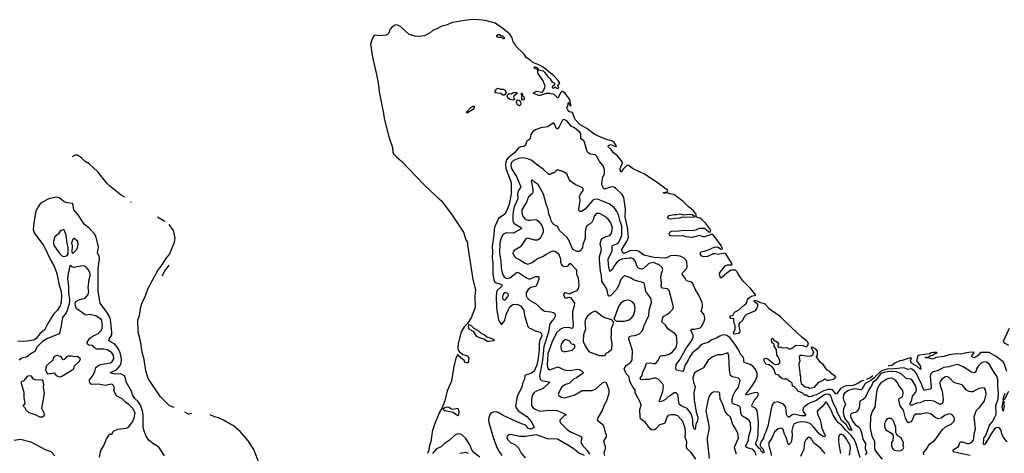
# Model space of a CAD drawing. Extents: x 2220520 to 2384350, y 721165 to 893491.
# Tile 265 of 315: x 2297981 to 2311589, y 885287 to 891285. Entities that reach past the tile are written whole.
import ezdxf

# ---------------------------------------------------------------- set-up
doc = ezdxf.new("R2010")
doc.units = 0

msp = doc.modelspace()

# ---------------------------------------------------------------- linework, layer by layer
at = {"layer": '0CON20XD'}
for points in [[(2309646, 886294), (2309616, 886284), (2309555, 886250), (2309495, 886226), (2309400, 886220), (2309355, 886203), (2309327, 886183), (2309275, 886112), (2309265, 886107), (2309213, 886163), (2309185, 886172), (2309155, 886172), (2309089, 886151), (2308995, 886095), (2308953, 886087), (2308925, 886072), (2308885, 886068), (2308855, 886090), (2308825, 886090), (2308820, 886105), (2308805, 886120), (2308737, 886147), (2308720, 886175), (2308690, 886205), (2308660, 886215), (2308657, 886257), (2308645, 886272), (2308614, 886284), (2308585, 886312), (2308545, 886314), (2308514, 886324), (2308492, 886342), (2308475, 886370), (2308438, 886378), (2308420, 886395), (2308412, 886435), (2308380, 886485), (2308335, 886512), (2308295, 886522), (2308269, 886565), (2308270, 886595), (2308295, 886603), (2308325, 886590), (2308404, 886524), (2308424, 886514), (2308465, 886522), (2308485, 886540), (2308487, 886565), (2308470, 886615), (2308443, 886645), (2308442, 886722), (2308410, 886765), (2308410, 886795), (2308378, 886818), (2308372, 886868), (2308385, 886878), (2308395, 886870), (2308400, 886855), (2308456, 886826), (2308467, 886803), (2308460, 886775), (2308465, 886750), (2308495, 886758), (2308525, 886748), (2308585, 886752), (2308615, 886733), (2308635, 886731), (2308661, 886745), (2308707, 886783), (2308805, 886780), (2308855, 886760), (2308871, 886775), (2308882, 886798), (2308875, 886825), (2308855, 886845), (2308792, 886892), (2308585, 887086), (2308495, 887175), (2308385, 887255), (2308349, 887275), (2308280, 887355), (2308219, 887369), (2308165, 887398), (2308140, 887400), (2308129, 887395), (2308166, 887366), (2308179, 887345), (2308178, 887322), (2308165, 887286), (2308136, 887254), (2308028, 887205), (2307995, 887175), (2307964, 887115), (2307932, 887098), (2307920, 887075), (2307919, 887039), (2307932, 886985), (2307930, 886955), (2307917, 886943), (2307888, 886942), (2307865, 886933), (2307855, 886938), (2307848, 886955), (2307870, 887005), (2307868, 887055), (2307857, 887085), (2307850, 887145), (2307811, 887151), (2307800, 887165), (2307798, 887182), (2307805, 887190), (2307836, 887194), (2307861, 887239), (2307915, 887267), (2307995, 887335), (2308025, 887365), (2308040, 887410), (2308055, 887432), (2308095, 887460), (2308154, 887475), (2308085, 887564), (2307978, 887668), (2307911, 887765), (2307895, 887797), (2307875, 887819), (2307825, 887822), (2307805, 887816), (2307755, 887780), (2307685, 887718), (2307675, 887712), (2307665, 887718), (2307655, 887740), (2307652, 887778), (2307732, 887878), (2307765, 887892), (2307829, 887895), (2307825, 887912), (2307742, 888045), (2307715, 888056), (2307635, 888036), (2307595, 888047), (2307565, 888046), (2307485, 888010), (2307434, 888004), (2307408, 888015), (2307390, 888035), (2307390, 888065), (2307398, 888072), (2307445, 888081), (2307525, 888109), (2307555, 888128), (2307608, 888142), (2307635, 888139), (2307665, 888114), (2307685, 888112), (2307693, 888117), (2307691, 888135), (2307667, 888175), (2307565, 888311), (2307545, 888319), (2307505, 888299), (2307445, 888280), (2307425, 888281), (2307375, 888300), (2307275, 888274), (2307193, 888283), (2307155, 888296), (2307085, 888290), (2306977, 888297), (2306962, 888305), (2306958, 888325), (2306970, 888350), (2306995, 888361), (2307094, 888364), (2307155, 888374), (2307275, 888371), (2307325, 888380), (2307377, 888403), (2307445, 888401), (2307505, 888352), (2307522, 888348), (2307530, 888355), (2307531, 888375), (2307505, 888410), (2307464, 888465), (2307413, 888515), (2307385, 888538), (2307336, 888555), (2307328, 888565), (2307332, 888578), (2307329, 888595), (2307285, 888650), (2307219, 888699), (2307145, 888774), (2307023, 888865), (2306965, 888878), (2306935, 888892), (2306910, 888885), (2306880, 888885), (2306878, 888895), (2306895, 888901), (2306935, 888898), (2306940, 888915), (2306935, 888925), (2306792, 889035), (2306615, 889150), (2306461, 889221), (2306395, 889268), (2306372, 889268), (2306323, 889215), (2306295, 889180), (2306285, 889182), (2306278, 889225), (2306313, 889305), (2306311, 889315), (2306242, 889402), (2306188, 889445), (2306155, 889489), (2306112, 889525), (2306118, 889545), (2306145, 889558), (2306215, 889530), (2306230, 889530), (2306225, 889546), (2306195, 889587), (2306174, 889605), (2306065, 889637), (2305929, 889699), (2305818, 889778), (2305725, 889832), (2305656, 889905), (2305619, 889999), (2305575, 890011), (2305555, 890037), (2305544, 890065), (2305562, 890105), (2305560, 890135), (2305565, 890140), (2305588, 890118), (2305580, 890105), (2305592, 890092), (2305597, 890093), (2305597, 890105), (2305585, 890180), (2305545, 890228), (2305520, 890270), (2305485, 890293), (2305475, 890293), (2305457, 890273), (2305425, 890204), (2305414, 890204), (2305368, 890248), (2305308, 890265), (2305255, 890263), (2305175, 890236), (2305155, 890237), (2305084, 890264), (2305095, 890281), (2305125, 890296), (2305195, 890280), (2305205, 890283), (2305235, 890335), (2305241, 890365), (2305217, 890437), (2305142, 890545), (2305140, 890590), (2305095, 890612), (2305090, 890625), (2305095, 890638), (2305127, 890625), (2305152, 890592), (2305215, 890578), (2305235, 890560), (2305274, 890505), (2305314, 890465), (2305340, 890420), (2305365, 890412), (2305370, 890405), (2305372, 890385), (2305342, 890355), (2305345, 890344), (2305365, 890340), (2305375, 890352), (2305385, 890352), (2305406, 890336), (2305425, 890334), (2305431, 890339), (2305419, 890375), (2305444, 890405), (2305443, 890415), (2305425, 890443), (2305365, 890506), (2305215, 890626), (2305165, 890654), (2305072, 890692), (2305026, 890735), (2304982, 890762), (2304955, 890808), (2304837, 890917), (2304825, 890952), (2304800, 890980), (2304785, 891033), (2304757, 891085), (2304659, 891165), (2304554, 891235), (2304415, 891273), (2304323, 891283), (2304225, 891285), (2303964, 891246), (2303875, 891209), (2303817, 891195), (2303737, 891153), (2303695, 891138), (2303654, 891105), (2303575, 891062), (2303511, 891051), (2303445, 891059), (2303362, 891082), (2303249, 891185), (2303205, 891209), (2303175, 891213), (2303135, 891192), (2303099, 891155), (2303076, 891094), (2303062, 891078), (2303045, 891071), (2302965, 891062), (2302895, 891072), (2302873, 891057), (2302859, 891031), (2302831, 890945), (2302858, 890765), (2302912, 890525), (2302939, 890385), (2302947, 890285), (2303010, 889985), (2303018, 889918), (2303083, 889663), (2303135, 889515), (2303139, 889449), (2303153, 889423), (2303191, 889381), (2303257, 889327), (2303561, 889011), (2303760, 888820), (2303807, 888785), (2303947, 888597), (2304116, 888346), (2304145, 888238), (2304171, 888201), (2304169, 888165), (2304244, 887694), (2304280, 887545), (2304273, 887455), (2304276, 887304), (2304219, 887161), (2304168, 887082), (2304125, 887035), (2304084, 886966), (2304042, 886805), (2304037, 886747), (2304042, 886712), (2304056, 886696), (2304105, 886655), (2304162, 886638), (2304178, 886628), (2304187, 886605), (2304180, 886545), (2304172, 886538), (2304155, 886537), (2304135, 886544), (2304122, 886575), (2304087, 886597), (2304075, 886618), (2304051, 886631), (2304035, 886652), (2304009, 886605), (2303977, 886465), (2303948, 886285), (2303890, 886150), (2303858, 886015), (2303818, 885915), (2303783, 885857), (2303704, 885665), (2303680, 885585), (2303661, 885445), (2303645, 885395), (2303635, 885335), (2303616, 885285)], [(2304675, 891020), (2304662, 891022), (2304645, 891040), (2304605, 891037), (2304585, 891044), (2304570, 891065), (2304595, 891080), (2304615, 891080), (2304628, 891068), (2304655, 891060), (2304680, 891035), (2304675, 891020)], [(2304665, 890240), (2304625, 890264), (2304552, 890272), (2304548, 890285), (2304571, 890329), (2304593, 890337), (2304625, 890322), (2304665, 890324), (2304687, 890315), (2304702, 890275), (2304675, 890242), (2304665, 890240)], [(2304795, 890172), (2304753, 890183), (2304726, 890206), (2304720, 890225), (2304729, 890251), (2304745, 890262), (2304779, 890261), (2304803, 890277), (2304849, 890279), (2304858, 890265), (2304853, 890257), (2304809, 890225), (2304806, 890215), (2304818, 890182), (2304795, 890172)], [(2304932, 890172), (2304919, 890185), (2304920, 890245), (2304910, 890255), (2304915, 890268), (2304925, 890270), (2304930, 890235), (2304955, 890212), (2304955, 890192), (2304945, 890174), (2304932, 890172)], [(2304885, 890093), (2304865, 890102), (2304848, 890135), (2304848, 890155), (2304863, 890177), (2304885, 890172), (2304900, 890155), (2304906, 890136), (2304904, 890106), (2304885, 890093)], [(2304165, 889994), (2304158, 890005), (2304215, 890069), (2304245, 890089), (2304268, 890088), (2304261, 890065), (2304240, 890040), (2304165, 889994)], [(2311629, 885445), (2311577, 885507), (2311556, 885556), (2311545, 885601), (2311529, 885629), (2311505, 885643), (2311475, 885640), (2311455, 885624), (2311406, 885555), (2311325, 885418), (2311315, 885409), (2311305, 885409), (2311301, 885415), (2311307, 885495), (2311335, 885535), (2311385, 885675), (2311434, 885735), (2311442, 885765), (2311464, 885795), (2311475, 885824), (2311472, 885955), (2311503, 886035), (2311508, 886115), (2311498, 886215), (2311498, 886305), (2311484, 886355), (2311447, 886405), (2311384, 886514), (2311345, 886546), (2311325, 886551), (2311295, 886549), (2311275, 886540), (2311226, 886494), (2311210, 886465), (2311195, 886415), (2311179, 886401), (2311135, 886410), (2311021, 886485), (2310945, 886514), (2310865, 886499), (2310825, 886484), (2310755, 886474), (2310668, 886432), (2310595, 886411), (2310572, 886388), (2310565, 886355), (2310577, 886193), (2310563, 886175), (2310495, 886161), (2310482, 886162), (2310472, 886172), (2310449, 886235), (2310405, 886329), (2310375, 886390), (2310350, 886425), (2310305, 886454), (2310255, 886446), (2310215, 886466), (2310191, 886469), (2310035, 886451), (2309985, 886454), (2309905, 886434), (2309888, 886423), (2309877, 886416), (2309875, 886415), (2309791, 886329), (2309745, 886296), (2309667, 886255), (2309619, 886171), (2309595, 886167), (2309535, 886179), (2309495, 886175), (2309435, 886155), (2309385, 886125), (2309368, 886095), (2309364, 886055), (2309372, 886015), (2309394, 885965), (2309367, 885903), (2309363, 885865), (2309367, 885825), (2309389, 885759), (2309436, 885705), (2309461, 885641), (2309479, 885615), (2309475, 885604), (2309455, 885614), (2309427, 885645), (2309408, 885682), (2309335, 885745), (2309321, 885781), (2309282, 885845), (2309263, 885907), (2309219, 885995), (2309197, 886067), (2309185, 886087), (2309163, 886103), (2309135, 886104), (2309105, 886095), (2309055, 886065), (2308995, 886016), (2308907, 885985), (2308826, 885935), (2308810, 885915), (2308803, 885885), (2308808, 885865), (2308847, 885815), (2308836, 885804), (2308775, 885806), (2308685, 885829), (2308655, 885818), (2308615, 885787), (2308605, 885787), (2308587, 885805), (2308579, 885825), (2308568, 885925), (2308535, 885965), (2308505, 885983), (2308455, 885998), (2308415, 885992), (2308392, 885972), (2308372, 885925), (2308319, 885665), (2308295, 885585), (2308271, 885539), (2308262, 885495), (2308229, 885451), (2308213, 885415), (2308215, 885385), (2308249, 885355), (2308265, 885320), (2308269, 885301), (2308266, 885294), (2308255, 885294), (2308230, 885315), (2308222, 885342), (2308195, 885360), (2308155, 885415), (2308157, 885435), (2308174, 885475), (2308186, 885545), (2308194, 885724), (2308171, 885881), (2308152, 885912), (2308105, 885935), (2308101, 885955), (2308137, 886025), (2308175, 886066), (2308190, 886105), (2308182, 886122), (2308165, 886128), (2308134, 886126), (2308034, 886094), (2308010, 886095), (2308095, 886205), (2308145, 886285), (2308172, 886348), (2308171, 886395), (2308146, 886455), (2308115, 886491), (2308075, 886514), (2307994, 886544), (2307983, 886613), (2307940, 886665), (2307925, 886705), (2307876, 886785), (2307795, 886890), (2307745, 886921), (2307704, 886926), (2307655, 886908), (2307611, 886879), (2307545, 886855), (2307495, 886820), (2307425, 886802), (2307392, 886785), (2307357, 886743), (2307275, 886673), (2307236, 886615), (2307210, 886555), (2307177, 886513), (2307155, 886431), (2307145, 886418), (2307059, 886439), (2307052, 886445), (2307051, 886461), (2307056, 886515), (2307100, 886575), (2307203, 886757), (2307260, 886835), (2307288, 886895), (2307288, 886925), (2307258, 886985), (2307259, 887001), (2307265, 887006), (2307305, 887003), (2307385, 887023), (2307410, 887045), (2307441, 887115), (2307448, 887148), (2307444, 887185), (2307433, 887215), (2307401, 887255), (2307417, 887315), (2307420, 887335), (2307411, 887375), (2307369, 887475), (2307316, 887556), (2307284, 887635), (2307255, 887658), (2307196, 887675), (2307180, 887710), (2307137, 887765), (2307140, 887785), (2307194, 887835), (2307205, 887860), (2307201, 887945), (2307165, 887987), (2307109, 888015), (2307027, 888023), (2306975, 888020), (2306935, 887995), (2306905, 887986), (2306745, 887997), (2306605, 888028), (2306533, 888083), (2306485, 888093), (2306413, 888087), (2306343, 888057), (2306325, 888056), (2306312, 888065), (2306305, 888105), (2306344, 888175), (2306374, 888215), (2306395, 888275), (2306383, 888415), (2306351, 888555), (2306352, 888665), (2306331, 888825), (2306305, 888870), (2306216, 888956), (2306195, 888969), (2306165, 888975), (2306065, 888941), (2306050, 888950), (2306028, 889005), (2306026, 889025), (2306041, 889105), (2306063, 889157), (2306063, 889213), (2306046, 889265), (2305993, 889323), (2305959, 889391), (2305935, 889416), (2305865, 889424), (2305835, 889446), (2305817, 889475), (2305782, 889605), (2305775, 889616), (2305745, 889632), (2305738, 889645), (2305738, 889695), (2305729, 889725), (2305649, 889789), (2305602, 889812), (2305545, 889881), (2305505, 889906), (2305485, 889893), (2305435, 889802), (2305415, 889776), (2305405, 889776), (2305395, 889786), (2305377, 889837), (2305365, 889852), (2305355, 889853), (2305282, 889805), (2305185, 889788), (2305120, 889765), (2305075, 889739), (2305045, 889697), (2305038, 889642), (2305019, 889621), (2304991, 889605), (2304965, 889545), (2304945, 889530), (2304905, 889525), (2304875, 889513), (2304820, 889445), (2304725, 889369), (2304708, 889345), (2304699, 889315), (2304695, 889275), (2304701, 889225), (2304774, 889035), (2304774, 888875), (2304747, 888735), (2304715, 888645), (2304684, 888596), (2304597, 888535), (2304543, 888417), (2304525, 888235), (2304511, 888155), (2304515, 888075), (2304510, 887985), (2304522, 887915)], [(2299433, 888832), (2299385, 888858), (2299223, 888985), (2299185, 889022), (2299061, 889181), (2298939, 889289), (2298884, 889325), (2298840, 889370), (2298779, 889409), (2298749, 889411), (2298708, 889387)], [(2308160, 885255), (2308145, 885305), (2308128, 885328), (2308105, 885344), (2308034, 885364), (2308018, 885375), (2308018, 885395), (2308055, 885465), (2308060, 885525), (2308087, 885615), (2308080, 885705), (2308069, 885735), (2308028, 885768), (2307970, 885800), (2307955, 885814), (2307946, 885845), (2307941, 885911), (2307928, 885938), (2307898, 885955), (2307845, 885969), (2307828, 885985), (2307828, 886035), (2307840, 886085), (2307867, 886143), (2307915, 886204), (2307939, 886295), (2307929, 886315), (2307913, 886325), (2307833, 886343), (2307805, 886365), (2307792, 886435), (2307781, 886635), (2307767, 886675), (2307685, 886649), (2307625, 886650), (2307555, 886622), (2307498, 886575), (2307432, 886468), (2307335, 886421), (2307301, 886389), (2307284, 886325), (2307295, 886265), (2307317, 886205), (2307300, 886125), (2307301, 886025), (2307332, 885855), (2307352, 885785), (2307350, 885735), (2307326, 885685), (2307315, 885618), (2307304, 885625), (2307285, 885687), (2307285, 885755), (2307262, 885835), (2307205, 885907), (2307122, 885942), (2307097, 885965), (2307089, 885985), (2307083, 886083), (2307075, 886101), (2307055, 886122), (2307024, 886126), (2306976, 886085), (2306945, 886069), (2306905, 886030), (2306875, 886012), (2306845, 886004), (2306825, 886000), (2306820, 886005), (2306870, 886140), (2306877, 886217), (2306874, 886235), (2306863, 886253), (2306805, 886312), (2306775, 886326), (2306745, 886325), (2306675, 886307), (2306625, 886309), (2306595, 886302), (2306568, 886308), (2306559, 886315), (2306558, 886325), (2306585, 886365), (2306592, 886415), (2306619, 886465), (2306645, 886536), (2306695, 886540), (2306745, 886528), (2306765, 886530), (2306784, 886545), (2306809, 886581), (2306831, 886629), (2306855, 886638), (2306902, 886638), (2306955, 886657), (2307005, 886692), (2307055, 886751), (2307069, 886815), (2307057, 886915), (2307035, 886946), (2306944, 887005), (2306908, 887058), (2306856, 887105), (2306868, 887165), (2306884, 887185), (2306936, 887214), (2306965, 887238), (2307007, 887283), (2307016, 887315), (2306957, 887537), (2306935, 887561), (2306865, 887572), (2306848, 887595), (2306850, 887645), (2306841, 887725), (2306850, 887775), (2306869, 887825), (2306862, 887855), (2306817, 887895), (2306735, 887926), (2306675, 887912), (2306602, 887845), (2306575, 887835), (2306555, 887837), (2306535, 887846), (2306517, 887865), (2306492, 887942), (2306462, 887975), (2306437, 887985), (2306405, 887988), (2306301, 887971), (2306272, 887958), (2306233, 887927), (2306200, 887885), (2306174, 887835), (2306135, 887801), (2306117, 887895), (2306112, 887975), (2306170, 888085), (2306171, 888155), (2306183, 888167), (2306235, 888186), (2306255, 888204), (2306287, 888265), (2306301, 888305), (2306305, 888435), (2306280, 888495), (2306259, 888585), (2306234, 888634), (2306195, 888686), (2306130, 888740), (2305965, 888804), (2305925, 888798), (2305902, 888788), (2305816, 888685), (2305795, 888663), (2305745, 888632), (2305725, 888631), (2305713, 888643), (2305710, 888665), (2305727, 888785), (2305720, 888845), (2305735, 888877), (2305769, 888921), (2305769, 888949), (2305759, 888959), (2305659, 889005), (2305595, 889049), (2305575, 889075), (2305543, 889153), (2305487, 889187), (2305415, 889207), (2305389, 889191), (2305365, 889164), (2305338, 889162), (2305315, 889143), (2305295, 889144), (2305216, 889216), (2305119, 889285), (2305061, 889335), (2305005, 889361), (2304935, 889372), (2304875, 889367), (2304805, 889339), (2304773, 889305), (2304768, 889262), (2304781, 889215), (2304848, 889118), (2304908, 888975), (2304870, 888915), (2304863, 888877), (2304864, 888805), (2304817, 888695), (2304806, 888655), (2304795, 888585), (2304796, 888506), (2304803, 888483), (2304817, 888465), (2304902, 888415), (2304921, 888395), (2304805, 888330), (2304705, 888335), (2304675, 888322), (2304655, 888305), (2304635, 888265), (2304618, 888205), (2304612, 888055), (2304629, 887945), (2304637, 887847), (2304655, 887765), (2304675, 887728), (2304705, 887709), (2304725, 887706), (2304755, 887716), (2304855, 887793), (2304875, 887788), (2304985, 887716), (2305025, 887697), (2305111, 887731), (2305144, 887734), (2305156, 887726), (2305156, 887695), (2305122, 887608), (2305110, 887595), (2305045, 887579), (2305008, 887555), (2304980, 887505), (2304981, 887465), (2304990, 887445), (2305025, 887407), (2305125, 887350), (2305179, 887295), (2305232, 887255), (2305323, 887243), (2305358, 887235), (2305374, 887224), (2305383, 887203), (2305383, 887185), (2305362, 887145), (2305339, 887121), (2305317, 887093), (2305302, 887058), (2305290, 886965), (2305226, 886765), (2305207, 886575), (2305165, 886355), (2305175, 886315), (2305194, 886295), (2305297, 886277), (2305304, 886265), (2305215, 886182), (2305122, 886148), (2305091, 886129), (2305064, 886086), (2305053, 886025), (2305056, 885945), (2305078, 885918), (2305105, 885898), (2305145, 885879), (2305185, 885872), (2305280, 885885), (2305405, 885879), (2305474, 885854), (2305528, 885825), (2305528, 885815), (2305506, 885804), (2305446, 885745), (2305444, 885735), (2305452, 885715), (2305546, 885615), (2305594, 885585), (2305739, 885519), (2305749, 885495), (2305736, 885445), (2305753, 885403), (2305826, 885326), (2305854, 885275)], [(2306419, 886809), (2306398, 886865), (2306401, 886885), (2306415, 886905), (2306435, 886913), (2306484, 886916), (2306545, 886939), (2306588, 886985), (2306612, 887055), (2306676, 887195), (2306682, 887265), (2306713, 887375), (2306704, 887434), (2306635, 887526), (2306618, 887625), (2306605, 887644), (2306475, 887684), (2306415, 887719), (2306345, 887742), (2306324, 887735), (2306290, 887690), (2306258, 887605), (2306231, 887555), (2306145, 887467), (2306125, 887462), (2306115, 887476), (2306101, 887545), (2306088, 887575), (2306026, 887666), (2306024, 887745), (2306007, 887805), (2305995, 887965), (2305996, 888005), (2306020, 888105), (2306003, 888185), (2306016, 888235), (2306033, 888257), (2306085, 888287), (2306135, 888301), (2306154, 888325), (2306165, 888355), (2306172, 888405), (2306152, 888475), (2306115, 888528), (2306065, 888568), (2305995, 888602), (2305955, 888603), (2305920, 888565), (2305905, 888515), (2305891, 888489), (2305867, 888463), (2305824, 888436), (2305812, 888418), (2305794, 888355), (2305797, 888257), (2305764, 888175), (2305761, 888135), (2305735, 888094), (2305715, 888080), (2305685, 888077), (2305625, 888107), (2305569, 888235), (2305545, 888272), (2305446, 888365), (2305415, 888422), (2305368, 888448), (2305329, 888489), (2305316, 888545), (2305294, 888595), (2305286, 888665), (2305258, 888735), (2305220, 888870), (2305147, 889007), (2305097, 889037), (2305070, 889065), (2305063, 889067), (2305052, 889055), (2305073, 888935), (2305074, 888895), (2305065, 888875), (2305014, 888835), (2304985, 888760), (2304920, 888655), (2304919, 888615), (2304935, 888566), (2304962, 888532), (2305003, 888513), (2305035, 888510), (2305095, 888522), (2305125, 888515), (2305145, 888501), (2305198, 888438), (2305214, 888385), (2305216, 888344), (2305172, 888258), (2305136, 888234), (2305095, 888234), (2305005, 888261), (2304975, 888255), (2304901, 888145), (2304816, 888094), (2304801, 888075), (2304797, 888055), (2304817, 888015), (2304840, 887990), (2304895, 887965), (2304965, 887915), (2305005, 887902), (2305065, 887926), (2305135, 887981), (2305212, 888008), (2305255, 888041), (2305325, 888079), (2305355, 888086), (2305375, 888082), (2305412, 888062), (2305437, 888027), (2305454, 887975), (2305455, 887928), (2305468, 887898), (2305482, 887882), (2305515, 887872), (2305545, 887876), (2305565, 887887), (2305585, 887912), (2305595, 887913), (2305676, 887825), (2305675, 887765), (2305699, 887715), (2305704, 887665), (2305708, 887615), (2305700, 887560), (2305675, 887536), (2305612, 887508), (2305585, 887490), (2305525, 887508), (2305512, 887505), (2305498, 887485), (2305509, 887449), (2305525, 887437), (2305540, 887435), (2305575, 887448), (2305593, 887443), (2305650, 887365), (2305646, 887325), (2305622, 887245), (2305620, 887165), (2305632, 887075), (2305627, 887025), (2305615, 887014), (2305565, 887026), (2305495, 887025), (2305455, 887006), (2305405, 886957), (2305339, 886835), (2305279, 886665), (2305272, 886495), (2305276, 886475), (2305295, 886445), (2305305, 886440), (2305425, 886484), (2305505, 886442), (2305535, 886435), (2305586, 886434), (2305685, 886449), (2305718, 886448), (2305760, 886420), (2305767, 886397), (2305678, 886332), (2305634, 886315), (2305576, 886254), (2305525, 886239), (2305475, 886208), (2305459, 886185), (2305426, 886115), (2305424, 886104), (2305432, 886085), (2305470, 886065), (2305515, 886054), (2305645, 886090), (2305755, 886156), (2305895, 886154), (2305941, 886175), (2306035, 886261), (2306065, 886276), (2306085, 886268), (2306123, 886163), (2306124, 886115), (2306093, 886015), (2306056, 885945), (2306030, 885880), (2305978, 885785), (2305964, 885745), (2306039, 885685), (2306054, 885655), (2306071, 885575), (2306088, 885545), (2306087, 885513), (2306051, 885455), (2306072, 885382), (2306071, 885345), (2306052, 885295), (2306062, 885255)], [(2299983, 885253), (2299905, 885372), (2299822, 885425), (2299765, 885470), (2299727, 885525), (2299702, 885592), (2299685, 885655), (2299689, 885805), (2299684, 885855), (2299651, 885951), (2299616, 886006), (2299574, 886045), (2299542, 886095), (2299528, 886148), (2299459, 886265), (2299440, 886335), (2299427, 886357), (2299398, 886378), (2299375, 886385), (2299303, 886383), (2299238, 886395), (2299236, 886405), (2299322, 886448), (2299365, 886495), (2299381, 886529), (2299386, 886595), (2299370, 886680), (2299332, 886752), (2299293, 886803), (2299214, 886845), (2299217, 886865), (2299253, 886925), (2299255, 886965), (2299236, 887136), (2299217, 887187), (2299185, 887238), (2299094, 887365), (2299065, 887525), (2299064, 887845), (2299085, 887975), (2299077, 888015), (2299058, 888055), (2299071, 888145), (2299037, 888277), (2299008, 888328), (2298940, 888400), (2298871, 888455), (2298790, 888585), (2298729, 888655), (2298714, 888744), (2298635, 888752), (2298595, 888766), (2298525, 888820), (2298485, 888829), (2298385, 888809), (2298285, 888757), (2298265, 888739), (2298235, 888695), (2298205, 888635), (2298174, 888474), (2298169, 888385), (2298179, 888335), (2298316, 888155), (2298415, 887947), (2298455, 887876), (2298492, 887772), (2298525, 887615), (2298547, 887545), (2298557, 887475), (2298554, 887376), (2298539, 887325), (2298497, 887263), (2298447, 887213), (2298368, 887085), (2298328, 887002), (2298259, 886941), (2298208, 886875), (2298175, 886853), (2298085, 886839), (2297955, 886833)], [(2299525, 888755), (2299519, 888760)], [(2299993, 888494), (2299964, 888505), (2299887, 888555)], [(2306975, 888528), (2306952, 888532), (2306938, 888545), (2306938, 888555), (2306955, 888576), (2307025, 888592), (2307065, 888591), (2307105, 888599), (2307155, 888587), (2307240, 888595), (2307275, 888588), (2307310, 888565), (2307304, 888555), (2307285, 888548), (2307145, 888552), (2307095, 888538), (2307045, 888533), (2306975, 888528)], [(2298578, 888008), (2298615, 888013), (2298635, 888022), (2298649, 888045), (2298652, 888135), (2298637, 888187), (2298623, 888305), (2298595, 888378), (2298575, 888380), (2298545, 888368), (2298518, 888325), (2298465, 888280), (2298448, 888222), (2298449, 888185), (2298455, 888158), (2298535, 888044), (2298578, 888008)], [(2300115, 885921), (2300051, 885945), (2299925, 886068), (2299755, 886322), (2299725, 886428), (2299703, 886583), (2299675, 886686), (2299649, 886839), (2299616, 886964), (2299615, 887135), (2299630, 887175), (2299655, 887307), (2299674, 887375), (2299708, 887442), (2299755, 887572), (2299895, 887827), (2299928, 887862), (2300015, 887995), (2300047, 888033), (2300079, 888105), (2300122, 888208), (2300129, 888265), (2300107, 888367), (2300045, 888452)], [(2298725, 888060), (2298776, 888115), (2298787, 888175), (2298782, 888215), (2298735, 888257), (2298725, 888257), (2298715, 888247), (2298698, 888195), (2298706, 888155), (2298699, 888075), (2298705, 888061), (2298725, 888060)], [(2299084, 885235), (2299104, 885326), (2299140, 885385), (2299182, 885485), (2299215, 885543), (2299225, 885551), (2299255, 885554), (2299278, 885592), (2299335, 885619), (2299455, 885634), (2299485, 885650), (2299545, 885727), (2299565, 885778), (2299577, 885845), (2299543, 885905), (2299491, 885961), (2299442, 885995), (2299395, 886042), (2299320, 886080), (2299290, 886135), (2299284, 886165), (2299289, 886195), (2299279, 886225), (2299265, 886241), (2299244, 886244), (2299165, 886226), (2299070, 886245), (2298975, 886240), (2298953, 886253), (2298944, 886275), (2298947, 886305), (2298995, 886366), (2299020, 886420), (2299035, 886475), (2299085, 886510), (2299125, 886522), (2299235, 886540), (2299255, 886550), (2299282, 886595), (2299277, 886643), (2299255, 886675), (2299195, 886719), (2299145, 886727), (2299049, 886729), (2299015, 886746), (2298985, 886777), (2298935, 886785), (2298916, 886796), (2298911, 886805), (2298915, 886825), (2298952, 886878), (2298991, 886909), (2299064, 886945), (2299114, 886995), (2299126, 887045), (2299117, 887125), (2299105, 887140), (2299035, 887187), (2298945, 887206), (2298905, 887196), (2298883, 887203), (2298845, 887234), (2298765, 887284), (2298750, 887325), (2298748, 887362), (2298757, 887385), (2298810, 887415), (2298885, 887434), (2298929, 887485), (2298936, 887524), (2298929, 887575), (2298940, 887695), (2298955, 887742), (2298955, 887765), (2298945, 887799), (2298925, 887830), (2298905, 887855), (2298877, 887875), (2298855, 887878), (2298726, 887856), (2298711, 887861), (2298685, 887890), (2298671, 887865), (2298662, 887805), (2298649, 887775), (2298641, 887705), (2298657, 887597), (2298657, 887505), (2298670, 887415), (2298668, 887372), (2298641, 887275), (2298621, 887229), (2298572, 887165), (2298550, 887030), (2298536, 886965), (2298517, 886933), (2298363, 886877), (2298295, 886836), (2298219, 886755), (2298191, 886695), (2298134, 886665), (2298075, 886616), (2298025, 886610), (2298000, 886600), (2297973, 886577)], [(2300040, 887888), (2299989, 887821), (2299953, 887757), (2299946, 887743)], [(2304522, 887915), (2304520, 887765), (2304533, 887685), (2304545, 887663), (2304565, 887646), (2304629, 887629), (2304650, 887615), (2304641, 887595), (2304574, 887536), (2304564, 887465), (2304572, 887295), (2304600, 887135), (2304615, 887099), (2304635, 887075), (2304645, 887074), (2304675, 887109), (2304688, 887135), (2304706, 887205), (2304735, 887278), (2304757, 887315), (2304795, 887345), (2304855, 887349), (2304901, 887325), (2304950, 887265), (2304959, 887195), (2305005, 887040), (2305025, 887019), (2305055, 887011), (2305105, 886982), (2305175, 886965), (2305194, 886944), (2305195, 886908), (2305170, 886855), (2305158, 886805), (2305158, 886722), (2305144, 886565), (2305125, 886495), (2305092, 886425), (2305055, 886395), (2304975, 886369), (2304962, 886358), (2304959, 886311), (2304933, 886267), (2304920, 886205), (2304857, 886073), (2304834, 885945), (2304842, 885915), (2304872, 885875), (2304988, 885795), (2305056, 885724), (2305090, 885645), (2305053, 885627), (2305025, 885624), (2305005, 885635), (2304983, 885665), (2304965, 885679), (2304915, 885695), (2304782, 885755), (2304665, 885811), (2304595, 885853), (2304565, 885860), (2304525, 885858), (2304495, 885845), (2304474, 885816), (2304462, 885755), (2304466, 885715), (2304531, 885491), (2304580, 885360), (2304612, 885302), (2304645, 885259)], [(2304685, 887407), (2304695, 887413), (2304722, 887445), (2304735, 887475), (2304731, 887495), (2304705, 887507), (2304685, 887505), (2304668, 887495), (2304653, 887457), (2304655, 887435), (2304665, 887416), (2304685, 887407)], [(2306234, 887114), (2306335, 887115), (2306405, 887135), (2306441, 887165), (2306462, 887195), (2306481, 887255), (2306488, 887305), (2306479, 887345), (2306455, 887380), (2306415, 887402), (2306385, 887405), (2306337, 887395), (2306287, 887363), (2306255, 887316), (2306204, 887176), (2306190, 887155), (2306200, 887135), (2306234, 887114)], [(2305995, 886640), (2306065, 886642), (2306074, 886646), (2306090, 886675), (2306116, 886684), (2306163, 886727), (2306171, 886805), (2306157, 886883), (2306162, 886935), (2306159, 887015), (2306182, 887068), (2306188, 887105), (2306158, 887138), (2306145, 887137), (2306045, 887172), (2305945, 887248), (2305925, 887254), (2305885, 887231), (2305825, 887179), (2305799, 887141), (2305790, 887095), (2305800, 887005), (2305771, 886925), (2305769, 886835), (2305794, 886774), (2305833, 886713), (2305853, 886693), (2305995, 886640)], [(2304465, 886834), (2304445, 886836), (2304395, 886868), (2304335, 886886), (2304300, 886905), (2304257, 886967), (2304194, 887005), (2304183, 887035), (2304186, 887064), (2304195, 887069), (2304215, 887061), (2304258, 887018), (2304315, 886986), (2304364, 886944), (2304405, 886924), (2304439, 886899), (2304528, 886865), (2304538, 886855), (2304535, 886843), (2304465, 886834)], [(2311658, 887015), (2311573, 886835), (2311585, 886814), (2311645, 886782)], [(2305525, 886694), (2305615, 886716), (2305648, 886745), (2305659, 886775), (2305645, 886790), (2305605, 886796), (2305592, 886825), (2305573, 886843), (2305525, 886861), (2305505, 886854), (2305478, 886822), (2305466, 886795), (2305462, 886755), (2305466, 886725), (2305475, 886706), (2305496, 886696), (2305525, 886694)], [(2307327, 885207), (2307266, 885296), (2307199, 885355), (2307196, 885385), (2307202, 885445), (2307176, 885505), (2307185, 885575), (2307178, 885635), (2307144, 885725), (2307075, 885804), (2307035, 885821), (2306981, 885821), (2306945, 885808), (2306925, 885786), (2306895, 885706), (2306875, 885694), (2306825, 885681), (2306775, 885624), (2306755, 885611), (2306735, 885608), (2306715, 885611), (2306695, 885624), (2306625, 885716), (2306562, 885762), (2306556, 885785), (2306552, 885895), (2306568, 885955), (2306564, 885974), (2306489, 886125), (2306487, 886165), (2306458, 886198), (2306422, 886262), (2306407, 886305), (2306402, 886345), (2306363, 886385), (2306336, 886455), (2306365, 886504), (2306420, 886540), (2306445, 886575), (2306450, 886710), (2306419, 886809)], [(2308898, 886188), (2308925, 886193), (2308965, 886202), (2309027, 886273), (2309080, 886295), (2309103, 886317), (2309135, 886300), (2309163, 886297), (2309228, 886315), (2309247, 886325), (2309260, 886345), (2309206, 886386), (2309182, 886412), (2309143, 886435), (2309084, 886514), (2309045, 886548), (2308993, 886623), (2309008, 886655), (2309005, 886700), (2308985, 886727), (2308935, 886754), (2308921, 886745), (2308950, 886685), (2308937, 886643), (2308920, 886630), (2308875, 886625), (2308795, 886642), (2308765, 886638), (2308754, 886616), (2308761, 886565), (2308751, 886525), (2308754, 886465), (2308763, 886415), (2308761, 886385), (2308770, 886355), (2308770, 886295), (2308782, 886255), (2308814, 886224), (2308838, 886208), (2308872, 886202), (2308898, 886188)], [(2298545, 886347), (2298565, 886354), (2298728, 886455), (2298740, 886495), (2298806, 886564), (2298820, 886595), (2298776, 886626), (2298735, 886620), (2298695, 886630), (2298649, 886631), (2298628, 886622), (2298595, 886583), (2298585, 886580), (2298572, 886585), (2298559, 886615), (2298545, 886624), (2298495, 886640), (2298457, 886625), (2298448, 886612), (2298436, 886565), (2298404, 886546), (2298353, 886495), (2298340, 886465), (2298338, 886435), (2298362, 886395), (2298375, 886388), (2298455, 886400), (2298484, 886364), (2298515, 886348), (2298545, 886347)], [(2311625, 886418), (2311589, 886529), (2311574, 886554), (2311477, 886627), (2311380, 886680), (2311265, 886682), (2311254, 886676), (2311232, 886645), (2311175, 886609), (2311148, 886615), (2311139, 886625), (2311141, 886639), (2311172, 886675), (2311169, 886685), (2311099, 886681), (2311045, 886674), (2310985, 886658), (2310925, 886662), (2310825, 886650), (2310755, 886624), (2310645, 886614), (2310595, 886590), (2310535, 886610), (2310504, 886604), (2310500, 886615), (2310535, 886618), (2310572, 886638), (2310605, 886646), (2310626, 886664), (2310660, 886675), (2310655, 886680), (2310605, 886681), (2310579, 886675), (2310555, 886661), (2310412, 886645), (2310395, 886634), (2310374, 886565), (2310428, 886495), (2310435, 886452), (2310425, 886453), (2310382, 886492), (2310334, 886515), (2310308, 886535), (2310293, 886565), (2310305, 886605), (2310272, 886605), (2310177, 886573), (2310145, 886568), (2310075, 886535), (2310049, 886511), (2310035, 886500), (2309995, 886496), (2309984, 886491)], [(2298295, 885792), (2298316, 885804), (2298327, 885825), (2298286, 885905), (2298324, 886115), (2298311, 886201), (2298316, 886235), (2298307, 886287), (2298295, 886297), (2298195, 886304), (2298170, 886315), (2298144, 886354), (2298125, 886359), (2298090, 886355), (2298035, 886290), (2297998, 886272), (2298039, 886135), (2298038, 886058), (2298050, 885975), (2298045, 885962), (2298030, 885955), (2298030, 885945), (2298046, 885926), (2298065, 885888), (2298105, 885852), (2298205, 885818), (2298255, 885793), (2298295, 885792)], [(2311117, 885257), (2310897, 885305), (2310881, 885315), (2310884, 885335), (2310955, 885383), (2310974, 885435), (2310985, 885444), (2311005, 885445), (2311075, 885424), (2311105, 885424), (2311135, 885437), (2311162, 885468), (2311170, 885495), (2311173, 885555), (2311193, 885625), (2311171, 885795), (2311207, 885883), (2311250, 885925), (2311315, 886015), (2311336, 886105), (2311330, 886165), (2311315, 886189), (2311272, 886192), (2311237, 886185), (2311155, 886138), (2311126, 886136), (2311103, 886143), (2311063, 886165), (2311008, 886235), (2310905, 886261), (2310885, 886271), (2310835, 886328), (2310795, 886348), (2310775, 886343), (2310732, 886318), (2310705, 886285), (2310700, 886265), (2310704, 886225), (2310728, 886145), (2310743, 886025), (2310740, 885995), (2310725, 885972), (2310715, 885965), (2310695, 885965), (2310615, 886010), (2310555, 886018), (2310485, 886011), (2310425, 885987), (2310375, 885982), (2310315, 885953), (2310295, 885951), (2310288, 885958), (2310288, 885975), (2310311, 886025), (2310322, 886078), (2310367, 886133), (2310377, 886165), (2310367, 886217), (2310315, 886300), (2310293, 886313), (2310232, 886322), (2310160, 886390), (2310095, 886416), (2309995, 886417), (2309925, 886406), (2309895, 886395), (2309875, 886377), (2309815, 886300), (2309772, 886265), (2309758, 886232), (2309721, 886175), (2309665, 886055), (2309645, 886037), (2309592, 886008), (2309584, 885916), (2309565, 885875), (2309541, 885855), (2309475, 885837), (2309464, 885825), (2309465, 885795), (2309495, 885728), (2309529, 885685), (2309575, 885655), (2309590, 885635), (2309614, 885574), (2309636, 885485), (2309669, 885425), (2309666, 885355), (2309691, 885289), (2309665, 885268)], [(2309772, 886359), (2309731, 886325), (2309679, 886306)], [(2310477, 885267), (2310474, 885295), (2310515, 885345), (2310557, 885415), (2310619, 885461), (2310649, 885491), (2310730, 885610), (2310778, 885652), (2310855, 885692), (2310891, 885725), (2310901, 885755), (2310898, 885785), (2310870, 885820), (2310851, 885831), (2310825, 885832), (2310773, 885815), (2310715, 885774), (2310675, 885766), (2310635, 885781), (2310575, 885832), (2310515, 885848), (2310435, 885831), (2310365, 885827), (2310339, 885805), (2310315, 885745), (2310295, 885723), (2310265, 885709), (2310245, 885723), (2310222, 885772), (2310195, 885882), (2310151, 885945), (2310131, 886025), (2310137, 886045), (2310175, 886063), (2310184, 886075), (2310192, 886115), (2310187, 886155), (2310137, 886217), (2310105, 886275), (2310085, 886298), (2310035, 886325), (2309995, 886324), (2309965, 886314), (2309925, 886285), (2309885, 886266), (2309855, 886225), (2309835, 886184), (2309821, 886135), (2309800, 885925), (2309764, 885865), (2309741, 885795), (2309733, 885635), (2309760, 885525), (2309795, 885455), (2309793, 885345), (2309825, 885293), (2309903, 885205)], [(2307886, 885276), (2307861, 885365), (2307865, 885385), (2307915, 885495), (2307908, 885565), (2307865, 885645), (2307836, 885686), (2307806, 885786), (2307759, 885829), (2307729, 885865), (2307692, 885975), (2307662, 886035), (2307658, 886118), (2307638, 886135), (2307575, 886136), (2307545, 886122), (2307514, 886085), (2307496, 886034), (2307463, 885875), (2307509, 885645), (2307507, 885613), (2307480, 885500), (2307480, 885465), (2307512, 885215)], [(2311648, 886142), (2311585, 886027), (2311575, 886020), (2311576, 886055), (2311602, 886118)], [(2304035, 885807), (2303971, 885851), (2303855, 885874), (2303844, 885885), (2303838, 885905), (2303855, 885921), (2303895, 885932), (2303915, 885927), (2303945, 885902), (2303965, 885896), (2304035, 885910), (2304052, 885865), (2304044, 885816), (2304035, 885807)], [(2309598, 885228), (2309537, 885427), (2309513, 885483), (2309472, 885535), (2309398, 885608), (2309345, 885674), (2309298, 885708), (2309275, 885735), (2309221, 885825), (2309195, 885885), (2309135, 885991), (2309125, 885994), (2309115, 885986), (2309077, 885935), (2309006, 885875), (2309001, 885859), (2309012, 885815), (2309045, 885756), (2309069, 885635), (2309111, 885535), (2309107, 885515), (2309085, 885518), (2309035, 885552), (2308953, 885655), (2308905, 885698), (2308845, 885718), (2308775, 885721), (2308731, 885715), (2308686, 885694), (2308665, 885658), (2308651, 885605), (2308656, 885535), (2308647, 885455), (2308635, 885427), (2308615, 885409), (2308605, 885407), (2308602, 885412), (2308576, 885505), (2308551, 885551), (2308532, 885615), (2308515, 885632), (2308495, 885636), (2308464, 885625), (2308415, 885585), (2308378, 885495), (2308335, 885437), (2308335, 885395), (2308364, 885295), (2308367, 885257)], [(2311575, 885872), (2311559, 885935), (2311570, 885965), (2311575, 886010), (2311586, 885995), (2311579, 885965), (2311585, 885945), (2311575, 885872)], [(2300355, 885836), (2300353, 885836), (2300315, 885831), (2300264, 885856)], [(2301721, 884251), (2301695, 884235), (2301653, 884227), (2301615, 884210), (2301513, 884253), (2301451, 884285), (2301395, 884388), (2301365, 884565), (2301362, 884715), (2301380, 884905), (2301378, 884945), (2301368, 884988), (2301275, 885185), (2301221, 885331), (2301143, 885453), (2301028, 885588), (2300931, 885671), (2300886, 885696), (2300798, 885748), (2300730, 885780), (2300675, 885791), (2300614, 885818)], [(2310118, 885322), (2310155, 885324), (2310177, 885335), (2310197, 885355), (2310200, 885365), (2310192, 885395), (2310196, 885436), (2310157, 885505), (2310124, 885524), (2310099, 885559), (2310092, 885575), (2310090, 885645), (2310056, 885736), (2310025, 885770), (2309985, 885771), (2309963, 885757), (2309947, 885733), (2309934, 885696), (2309932, 885655), (2309952, 885612), (2310028, 885568), (2310052, 885535), (2310047, 885465), (2310030, 885435), (2310032, 885392), (2310043, 885355), (2310055, 885340), (2310075, 885331), (2310118, 885322)], [(2304340, 885235), (2304257, 885297), (2304230, 885335), (2304204, 885405), (2304145, 885493), (2304085, 885547), (2304055, 885555), (2304025, 885551), (2303993, 885537), (2303917, 885465), (2303845, 885420), (2303805, 885375), (2303741, 885349), (2303684, 885285)], [(2305785, 885259), (2305708, 885288), (2305645, 885345), (2305555, 885401), (2305415, 885482), (2305275, 885488), (2305125, 885545), (2304965, 885519), (2304895, 885522), (2304765, 885548), (2304739, 885541), (2304718, 885525), (2304713, 885505), (2304727, 885475), (2304764, 885435), (2304825, 885409), (2304876, 885365), (2304910, 885290), (2304967, 885227)], [(2309113, 885285), (2309047, 885357), (2308953, 885433), (2308935, 885472), (2308915, 885494), (2308895, 885508), (2308874, 885506), (2308844, 885475), (2308826, 885435), (2308816, 885345), (2308771, 885245)], [(2309448, 885262), (2309462, 885355), (2309457, 885397), (2309405, 885490), (2309365, 885536), (2309345, 885549), (2309325, 885549), (2309308, 885532), (2309299, 885505), (2309299, 885445), (2309314, 885334), (2309327, 885285)], [(2297905, 885469), (2297994, 885484), (2298136, 885446), (2298344, 885334), (2298411, 885311), (2298465, 885251)], [(2304185, 885286), (2304145, 885299), (2304065, 885286)]]:
    msp.add_lwpolyline(points, dxfattribs=at)

doc.saveas('drawing.dxf')
